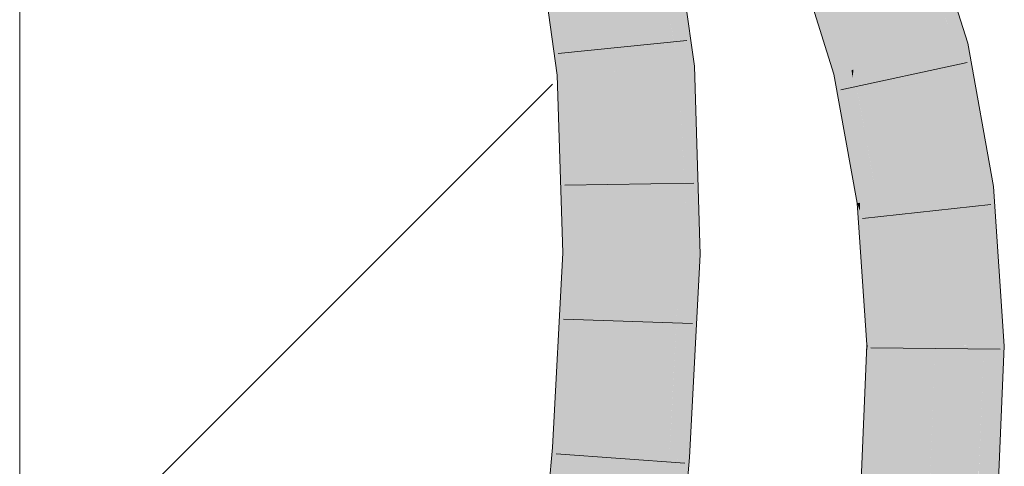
# Model space of a CAD drawing. Extents: x -620 to 300, y 62 to 1112.
# Tile 258 of 286: x 171.248 to 173.04, y 922.7 to 923.513. Entities that reach past the tile are written whole.
import ezdxf

# ---------------------------------------------------------------- set-up
doc = ezdxf.new("R2010")
doc.units = 0
doc.layers.get('0').update_dxf_attribs({"lineweight": 13})
doc.layers.add('E_Detail_Linie_Text_Bem', color=7, linetype='Continuous', lineweight=13)
for name, color, linetype, lineweight, true_color in [('E_Detail_Wandschraffur', 7, 'Continuous', 5, 0xc0c0c0), ('E_Leerrohr 25-A06G9SFR8I', 7, 'Continuous', 9, 0xff8000), ('E_Leerrohr 25-Shading', 7, 'Continuous', 9, 0xff8000)]:
    doc.layers.add(name, color=color, linetype=linetype, lineweight=lineweight, true_color=true_color)

# ---------------------------------------------------------------- blocks, each defined once
blk = doc.blocks.new('Shading-A06G9S0W8I', base_point=(238.8995, 753.6569))
at = {"layer": 'E_Leerrohr 25-Shading', "color": 43, "true_color": 0xd7ab7f}
for points in [[(172.9587, 923.4669), (172.9736, 923.4704), (172.8918, 923.6236), (172.9221, 923.6352)], [(172.8879, 923.6221), (172.938, 923.4622), (172.8899, 923.6229), (172.9531, 923.4656)], [(172.8918, 923.6236), (172.8899, 923.6229), (172.9517, 923.4833), (172.9375, 923.5045)], [(172.4183, 923.5873), (172.4173, 923.5876), (172.4474, 923.4266), (172.4397, 923.4261)], [(172.4762, 923.4285), (172.4554, 923.5788), (172.4369, 923.4849), (172.4183, 923.5873)], [(172.7621, 923.4216), (172.7657, 923.4225), (172.7228, 923.5589), (172.7228, 923.559)], [(172.7239, 923.5377), (172.7538, 923.4197), (172.7228, 923.5589), (172.7621, 923.4216)], [(172.2077, 923.5474), (172.2225, 923.4419), (172.2102, 923.5479)], [(172.2422, 923.5541), (172.2102, 923.5479), (172.2424, 923.548), (172.2225, 923.4419)], [(172.2424, 923.548), (172.2225, 923.4419), (172.2487, 923.4138), (172.2267, 923.4124)], [(172.259, 923.4144), (172.2434, 923.5529), (172.2487, 923.4138), (172.2424, 923.548)], [(172.2437, 923.5543), (172.2434, 923.5529), (172.2602, 923.4145), (172.259, 923.4144)], [(172.2632, 923.4147), (172.2437, 923.5543), (172.2602, 923.4145)], [(172.6923, 923.5473), (172.6917, 923.5471), (172.7095, 923.4793), (172.6961, 923.5222)], [(172.6923, 923.5473), (172.7095, 923.4793), (172.7025, 923.5512), (172.7129, 923.4991)], [(172.7025, 923.5512), (172.7129, 923.4991), (172.7114, 923.5546), (172.7175, 923.5271)], [(172.7175, 923.5271), (172.7264, 923.4874), (172.7211, 923.5486), (172.7239, 923.5377)], [(172.73, 923.4142), (172.7264, 923.4874), (172.7129, 923.4991), (172.7175, 923.5271)], [(172.7421, 923.417), (172.7538, 923.4197), (172.7264, 923.4874), (172.7239, 923.5377)], [(172.9375, 923.5045), (172.9531, 923.4656), (172.9517, 923.4833), (172.9587, 923.4669)], [(172.7129, 923.4991), (172.7095, 923.4793), (172.7293, 923.4167)], [(172.73, 923.4142), (172.7129, 923.4991), (172.7293, 923.4167)], [(172.7264, 923.4874), (172.73, 923.4142), (172.7421, 923.417)], [(172.4762, 923.4285), (172.4369, 923.4849), (172.4501, 923.4268)], [(172.4369, 923.4849), (172.4474, 923.4266), (172.4501, 923.4268)], [(172.9974, 923.3389), (172.9736, 923.4704), (172.9587, 923.4669)], [(172.938, 923.4622), (172.9844, 923.2052), (172.9531, 923.4656), (173.0145, 923.2088)], [(172.9531, 923.4656), (172.9974, 923.3389), (172.9587, 923.4669)], [(173.0053, 923.2856), (172.9974, 923.3389), (172.9875, 923.3216), (172.9531, 923.4656)], [(172.2487, 923.4138), (172.2267, 923.4124), (172.2463, 923.0887), (172.2368, 923.0889)], [(172.259, 923.4144), (172.2487, 923.4138), (172.2655, 923.0885), (172.2463, 923.0887)], [(172.259, 923.4144), (172.2597, 923.3773), (172.2602, 923.4145)], [(172.2597, 923.3773), (172.2632, 923.4147), (172.2602, 923.4145)], [(172.2597, 923.3773), (172.2655, 923.0885), (172.2632, 923.4147), (172.2734, 923.0884)], [(172.4397, 923.4261), (172.4501, 923.0861), (172.4474, 923.4266), (172.4648, 923.0859)], [(172.4474, 923.4266), (172.4842, 923.1679), (172.4501, 923.4268)], [(172.4842, 923.1679), (172.4474, 923.4266), (172.4756, 923.0858), (172.4558, 923.2625)], [(172.4842, 923.1679), (172.4762, 923.4285), (172.4501, 923.4268)], [(172.73, 923.4142), (172.7506, 923.3007), (172.7421, 923.417)], [(172.7421, 923.417), (172.7506, 923.3007), (172.7538, 923.4197), (172.7589, 923.3677)], [(172.7538, 923.4197), (172.7589, 923.3677), (172.7621, 923.4216), (172.7639, 923.4077)], [(172.7639, 923.4077), (172.7657, 923.4225), (172.7621, 923.4216)], [(172.7929, 923.182), (172.7657, 923.4225), (172.7639, 923.4077)], [(172.7929, 923.182), (172.8027, 923.1832), (172.7657, 923.4225), (172.7658, 923.4217)], [(172.8027, 923.1832), (172.8089, 923.1839), (172.7658, 923.4217)], [(172.7639, 923.4077), (172.7589, 923.3677), (172.7929, 923.182), (172.7776, 923.1801)], [(172.7589, 923.3677), (172.7506, 923.3007), (172.7776, 923.1801), (172.7725, 923.1795)], [(173.008, 923.2802), (172.9974, 923.3389), (173.0053, 923.2856)], [(173.0167, 923.2091), (173.0053, 923.2856), (173.0024, 923.2593), (172.9875, 923.3216)], [(173.0207, 923.2096), (173.008, 923.2802), (173.0167, 923.2091), (173.0053, 923.2856)], [(172.4558, 923.2625), (172.4648, 923.0859), (172.4756, 923.0858)], [(173.0024, 923.2593), (173.0145, 923.2088), (173.0167, 923.2091)], [(172.9844, 923.2052), (173.033, 923.0246), (173.0145, 923.2088)], [(173.033, 923.0246), (172.9844, 923.2052), (173.0052, 922.9194), (173.0012, 922.9527)], [(173.0145, 923.2088), (173.033, 923.0246), (173.0167, 923.2091), (173.0232, 923.1728)], [(173.0232, 923.1728), (173.0207, 923.2096), (173.0167, 923.2091)], [(172.7929, 923.182), (172.7776, 923.1801), (172.7926, 923.1157), (172.7771, 923.165)], [(172.7926, 923.1157), (172.8047, 923.0768), (172.7929, 923.182), (172.8027, 923.1832)], [(172.8047, 923.0768), (172.8193, 923.0306), (172.8027, 923.1832), (172.8089, 923.1839)], [(172.4842, 923.1679), (172.4756, 923.0858), (172.4867, 923.0856)], [(172.7776, 923.1801), (172.7725, 923.1795), (172.7771, 923.165)], [(172.7771, 923.165), (172.7725, 923.1795), (172.776, 923.1292)], [(172.776, 923.1292), (172.7922, 923.0477), (172.7771, 923.165), (172.7926, 923.1157)], [(172.7901, 922.9213), (172.7917, 922.9213), (172.776, 923.1292), (172.7922, 923.0477)], [(172.7926, 923.1157), (172.7922, 923.0477), (172.8047, 923.0768), (172.8067, 922.9753)], [(172.2388, 922.9358), (172.2463, 923.0887), (172.2197, 922.7681), (172.2368, 923.0889)], [(172.2486, 922.7656), (172.2655, 923.0885), (172.2304, 922.767), (172.2463, 923.0887)], [(172.2655, 923.0885), (172.2486, 922.7656), (172.2734, 923.0884), (172.2562, 922.765)], [(172.4648, 923.0859), (172.4501, 923.0861), (172.4337, 922.7189), (172.4344, 922.7877)], [(172.4648, 923.0859), (172.4337, 922.7189), (172.4465, 922.718)], [(172.4648, 923.0859), (172.4465, 922.718), (172.4804, 922.965), (172.4672, 922.7166)], [(172.4648, 923.0859), (172.4804, 922.965), (172.4756, 923.0858)], [(172.4804, 922.965), (172.4867, 923.0856), (172.4756, 923.0858)], [(172.8067, 922.9753), (172.8176, 922.921), (172.8047, 923.0768), (172.8193, 923.0306)], [(172.7922, 923.0477), (172.7917, 922.9213), (172.8067, 922.9753), (172.8078, 922.9211)], [(172.8193, 923.0306), (172.8176, 922.921), (172.824, 922.921)], [(172.824, 922.921), (172.8267, 922.921), (172.8193, 923.0306)], [(173.033, 923.0246), (173.0052, 922.9194), (173.0401, 922.9191)], [(172.8078, 922.9211), (172.8176, 922.921), (172.8067, 922.9753)], [(173.0012, 922.9527), (173.0034, 922.9194), (173.0052, 922.9194)], [(172.2304, 922.767), (172.2388, 922.9358), (172.2197, 922.7681)], [(172.7751, 922.3192), (172.8176, 922.921), (172.7893, 922.904), (172.7917, 922.9213)], [(172.824, 922.921), (172.8176, 922.921), (172.7934, 922.3176), (172.7751, 922.3192)], [(172.7917, 922.9213), (172.7901, 922.9213), (172.7893, 922.904)], [(172.8147, 922.7382), (172.7934, 922.3176), (172.8267, 922.9205), (172.8009, 922.317)], [(172.824, 922.921), (172.8147, 922.7382), (172.8267, 922.921), (172.8267, 922.9205)], [(173.0181, 922.4057), (173.0034, 922.9194), (172.9968, 922.3002), (172.9939, 922.6948)], [(173.0034, 922.9194), (173.0181, 922.4057), (173.0052, 922.9194)], [(173.0181, 922.4057), (173.0401, 922.9191), (173.0052, 922.9194)], [(172.7751, 922.3192), (172.7893, 922.904), (172.7645, 922.3201)], [(172.4344, 922.7877), (172.4307, 922.7192), (172.4337, 922.7189)], [(172.2179, 922.7344), (172.2287, 922.7336), (172.2197, 922.7681), (172.2304, 922.767)], [(172.2469, 922.7323), (172.2486, 922.7656), (172.2287, 922.7336), (172.2304, 922.767)], [(172.2505, 922.7654), (172.2486, 922.7656), (172.2482, 922.7322), (172.2469, 922.7323)], [(172.2562, 922.765), (172.2505, 922.7654), (172.2544, 922.7318), (172.2482, 922.7322)], [(172.1863, 922.3626), (172.2057, 922.3929), (172.2179, 922.7344), (172.2191, 922.5914)], [(172.1863, 922.3626), (172.2179, 922.7344), (172.2001, 922.5359)], [(172.2287, 922.7336), (172.2179, 922.7344), (172.2191, 922.5914)], [(172.2206, 922.4161), (172.2469, 922.7323), (172.2191, 922.5914), (172.2287, 922.7336)], [(172.2544, 922.7318), (172.2469, 922.7323), (172.2211, 922.3596), (172.2206, 922.4161)], [(172.4337, 922.7189), (172.4307, 922.7192), (172.4113, 922.3431), (172.3972, 922.3443)], [(172.4337, 922.7189), (172.4113, 922.3431), (172.4237, 922.4756)], [(172.4113, 922.3431), (172.4337, 922.3411), (172.4465, 922.718), (172.4672, 922.7166)], [(172.4465, 922.718), (172.4337, 922.7189), (172.4237, 922.4756)]]:
    blk.add_solid(points, dxfattribs=at)
at = {"layer": 'E_Leerrohr 25-Shading', "color": 31, "true_color": 0xfabd7f}
for points in [[(172.8054, 923.5905), (172.8615, 923.4445), (172.8879, 923.6221), (172.938, 923.4622)], [(172.3514, 923.4204), (172.4397, 923.4261), (172.3305, 923.571), (172.4173, 923.5876)], [(172.7228, 923.559), (172.7657, 923.4225), (172.7957, 923.5869), (172.8116, 923.433)], [(172.8116, 923.433), (172.8518, 923.4423), (172.7957, 923.5869), (172.8054, 923.5905)], [(172.8054, 923.5905), (172.8518, 923.4423), (172.8615, 923.4445)], [(172.262, 923.5579), (172.2437, 923.5543), (172.2632, 923.4147)], [(172.2966, 923.4169), (172.3105, 923.5671), (172.2632, 923.4147), (172.262, 923.5579)], [(172.323, 923.4186), (172.3267, 923.5703), (172.2966, 923.4169), (172.3105, 923.5671)], [(172.3267, 923.5703), (172.323, 923.4186), (172.3302, 923.4727)], [(172.3321, 923.4192), (172.3514, 923.4204), (172.3267, 923.5703), (172.3305, 923.571)], [(172.323, 923.4186), (172.3321, 923.4192), (172.3302, 923.4727)], [(172.9385, 923.1996), (172.9844, 923.2052), (172.8615, 923.4445), (172.938, 923.4622)], [(172.8116, 923.433), (172.7979, 923.4299), (172.8089, 923.1839), (172.8089, 923.1841)], [(172.8116, 923.433), (172.8089, 923.1839), (172.8216, 923.1855)], [(172.8216, 923.1855), (172.8966, 923.1945), (172.8116, 923.433), (172.8518, 923.4423)], [(172.8615, 923.4445), (172.8518, 923.4423), (172.9385, 923.1996), (172.9124, 923.1965)], [(172.8518, 923.4423), (172.8966, 923.1945), (172.9124, 923.1965)], [(172.2966, 923.4169), (172.2632, 923.4147), (172.2734, 923.0884)], [(172.2864, 923.0882), (172.323, 923.4186), (172.2734, 923.0884), (172.2966, 923.4169)], [(172.3268, 923.4188), (172.323, 923.4186), (172.289, 923.0882), (172.2864, 923.0882)], [(172.3261, 923.0877), (172.3321, 923.4192), (172.289, 923.0882), (172.3268, 923.4188)], [(172.3261, 923.0877), (172.3618, 923.0873), (172.3321, 923.4192), (172.3514, 923.4204)], [(172.3618, 923.0873), (172.4501, 923.0861), (172.3514, 923.4204), (172.4397, 923.4261)], [(172.7979, 923.4299), (172.7657, 923.4225), (172.8089, 923.1841)], [(172.9385, 923.1996), (172.9124, 923.1965), (173.0012, 922.9527), (172.925, 923.1289)], [(173.0012, 922.9527), (172.9844, 923.2052), (172.9385, 923.1996)], [(172.8089, 923.1839), (172.8193, 923.0306), (172.8216, 923.1855)], [(172.8193, 923.0306), (172.8966, 923.1945), (172.8216, 923.1855)], [(172.8193, 923.0306), (172.8267, 922.921), (172.8966, 923.1945), (172.9151, 922.9202)], [(172.9124, 923.1965), (172.8966, 923.1945), (172.925, 923.1289)], [(172.925, 923.1289), (172.8966, 923.1945), (172.9642, 922.9198), (172.9151, 922.9202)], [(173.0012, 922.9527), (172.925, 923.1289), (173.0034, 922.9194), (172.9642, 922.9198)], [(172.2544, 922.7318), (172.3261, 923.0877), (172.289, 923.0882)], [(172.2544, 922.7318), (172.289, 923.0882), (172.2562, 922.765), (172.2864, 923.0882)], [(172.3261, 923.0877), (172.2544, 922.7318), (172.3045, 922.7281)], [(172.2864, 923.0882), (172.2734, 923.0884), (172.2562, 922.765)], [(172.3045, 922.7281), (172.3426, 922.7255), (172.3261, 923.0877), (172.3618, 923.0873)], [(172.3426, 922.7255), (172.4307, 922.7192), (172.3618, 923.0873), (172.4501, 923.0861)], [(172.8267, 922.921), (172.8009, 922.317), (172.9081, 922.757), (172.8271, 922.3147)], [(172.8267, 922.921), (172.9081, 922.757), (172.9151, 922.9202)], [(172.889, 922.3094), (172.9771, 922.3019), (172.9151, 922.9202), (173.0034, 922.9194)], [(172.8271, 922.3147), (172.889, 922.3094), (172.9081, 922.757)], [(172.2544, 922.7318), (172.2211, 922.3596), (172.3045, 922.7281), (172.2752, 922.3549)], [(172.2752, 922.3549), (172.3092, 922.3519), (172.3045, 922.7281), (172.3426, 922.7255)], [(172.3092, 922.3519), (172.3972, 922.3443), (172.3426, 922.7255), (172.4307, 922.7192)]]:
    blk.add_solid(points, dxfattribs=at)
blk = doc.blocks.new('Referenz-A06G9SFV8I')
at = {"layer": 'E_Detail_Linie_Text_Bem', "linetype": 'Continuous', "ltscale": 0.13}
blk.add_line((171.2485, 913.3444), (171.2485, 925.1444), dxfattribs=at)
at = {"layer": 'E_Detail_Wandschraffur', "linetype": 'ByBlock', "ltscale": 0.13}
blk.add_line((171.2485, 922.4265), (172.2182, 923.3963), dxfattribs=at)
at = {"layer": 'E_Leerrohr 25-A06G9SFR8I', "linetype": 'Continuous', "ltscale": 0.13}
for p, q in [((172.9736, 923.4704), (172.9221, 923.6352)), ((172.4762, 923.4285), (172.4532, 923.5945)), ((172.2267, 923.4124), (172.2077, 923.5475)), ((172.73, 923.4142), (172.6886, 923.5459)), ((172.4624, 923.4752), (172.2285, 923.4517)), ((173.0207, 923.2096), (172.9736, 923.4704)), ((172.9724, 923.4355), (172.7427, 923.3858)), ((172.4867, 923.0857), (172.4762, 923.4285)), ((172.7725, 923.1795), (172.73, 923.4142)), ((172.2368, 923.0889), (172.2267, 923.4124)), ((172.4753, 923.2159), (172.2403, 923.212)), ((173.0401, 922.9191), (173.0207, 923.2096)), ((172.7901, 922.9213), (172.7725, 923.1795)), ((173.0155, 923.1767), (172.7818, 923.1517)), ((172.2179, 922.7344), (172.2368, 923.0889)), ((172.4672, 922.7165), (172.4867, 923.0857)), ((172.4727, 922.9603), (172.2378, 922.968)), ((172.7644, 922.3201), (172.7901, 922.9213)), ((173.0323, 922.9137), (172.7973, 922.9158)), ((173.0135, 922.2987), (173.0401, 922.9191)), ((172.1846, 922.3628), (172.2179, 922.7344)), ((172.4588, 922.7061), (172.2244, 922.723)), ((172.4337, 922.3412), (172.4672, 922.7165))]:
    blk.add_line(p, q, dxfattribs=at)

msp = doc.modelspace()

# ---------------------------------------------------------------- block references
at = {"color": 8, "lineweight": 25, "ltscale": 0.25, "true_color": 0x808080}
msp.add_blockref('Referenz-A06G9SFV8I', (0, 0), dxfattribs=at)
msp.add_blockref('Shading-A06G9S0W8I', (238.8995, 753.6569))

doc.saveas('drawing.dxf')
